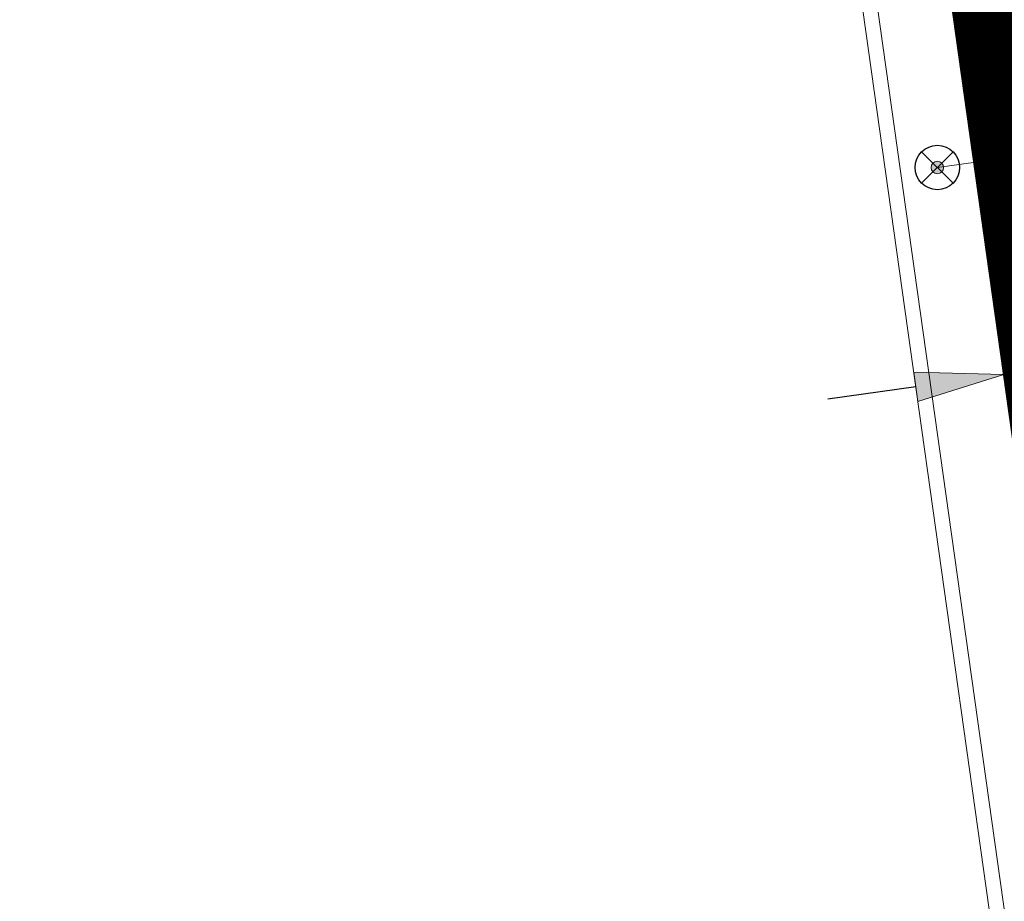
# Model space of a CAD drawing. Extents: x 98477 to 100410, y 398052 to 398969.
# Tile 276 of 374: x 98787.76 to 98794.41, y 398368.83 to 398374.78. Entities that reach past the tile are written whole.
import ezdxf

# ---------------------------------------------------------------- set-up
doc = ezdxf.new("R2010")
doc.units = 0
doc.linetypes.add('AL-NUTSTRACE', pattern=[17, 5, -3.5, 0, -3.5, 5])
doc.linetypes.add('RI-DWA', pattern=[9.75, 4.5, -0.75, 0.75, -0.75, 0.75, -0.75, 0.75, -0.75])
for name, color, linetype, lineweight in [('N-KO-kantbegrenzing grondwerk', 70, 'Continuous', 25), ('N-RI-DWA huisaansluitleiding', 24, 'RI-DWA', 18), ('N-RI-DWA ontstoppingstuk', 24, 'Continuous', 25), ("N-VH-arcering 'MAT' grijs 251", 251, 'Continuous', 18), ('N-VH-arcering printbeton', 8, 'Continuous', 9), ('X-AL-hoogtelijn - Niv 1', 1, 'AL-HOOGTELIJN', 18), ('X-AL-maatvoering VERWERKT', 180, 'Continuous', 18), ('X-AL-nutstrace VERWERKT', 252, 'AL-NUTSTRACE', 18)]:
    doc.layers.add(name, color=color, linetype=linetype, lineweight=lineweight)
doc.layers.add('X-AL-contourlijnen', color=30, linetype='Continuous', plot=False)
doc.styles.add('CS Annotative', font='arial.ttf')
doc.styles.get("Standard").update_dxf_attribs({"font": 'txt.shx'})
doc.linetypes.add('AL-HOOGTELIJN', pattern='A,10,-1.5,["H",Standard,S=0.9,R=0,X=-0.3,Y=-0.45],-1.5,30', length=43)
doc.dimstyles.new('CS Annotative', dxfattribs={"dimtxt": 2.5, "dimasz": 3, "dimexe": 0.18, "dimexo": 0.0625, "dimgap": 1, "dimtad": 1, "dimzin": 3, "dimdsep": 46, "dimtxsty": 'CS Annotative', "dimblk": 'CS Dimensionpijl', "dimcen": 0, "dimse1": 1, "dimse2": 1, "dimclrd": 256, "dimclre": 256, "dimadec": 0, "dimazin": 0, "dimtm": 1e-09, "dimtfac": 1, "dimtdec": 0, "dimtofl": 0, "dimtmove": 1, "dimatfit": 1, "dimfxl": 1, "dimtfillclr": 256, "dimtolj": 1, "dimtzin": 3, "dimarcsym": 0})
pattern_1 = [(45, (0, 0), (-0.3535533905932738, 0.3535533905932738), []), (45, (0.35, 0), (-0.3535533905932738, 0.3535533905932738), [0.5000000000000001, -0.2])]

# ---------------------------------------------------------------- blocks, each defined once
blk = doc.blocks.new('CS Ontstoppingsstuk')
h = blk.add_hatch(color=256)
edge = h.paths.add_edge_path()
edge.add_arc((0, -5.551115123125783e-17), 0.2125000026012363, 358.5516444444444, 718.5516444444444)
at = {"lineweight": 18, "flags": 128}
for points in [[(-0.530330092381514, -0.5303300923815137), (0.5303300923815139, 0.5303300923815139)], [(0.5303300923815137, -0.530330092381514), (-0.5303300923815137, 0.530330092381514)]]:
    blk.add_lwpolyline(points, dxfattribs=at)
blk.add_circle((0, 0), 0.7500000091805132)
at = {"lineweight": 18}
blk.add_circle((0, 0), 0.2125000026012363, dxfattribs=at)
blk = doc.blocks.new('CS Dimensionpijl')
h = blk.add_hatch(color=256)
h.dxf.hatch_style = 1
h.paths.add_polyline_path([(-1, -0.1666666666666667), (0, 0), (-1, 0.1666666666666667)])
at = {"flags": 128}
blk.add_lwpolyline([(0, 0.5), (0, -0.5)], dxfattribs=at)
blk.add_lwpolyline([(-1, -0.1666666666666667), (0, 0), (-1, 0.1666666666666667)], close=True, dxfattribs=at)
blk = doc.blocks.new('*D1049')
at = {"layer": 'X-AL-maatvoering VERWERKT', "linetype": 'Continuous', "lineweight": -2, "transparency": 16777216}
for p, q in [((98796.48516061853, 398372.6754167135), (98797.07932145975, 398372.7589205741)), ((98794.40559767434, 398372.3831532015), (98795.89099977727, 398372.5919128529)), ((98793.81143683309, 398372.299649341), (98793.21727599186, 398372.2161454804))]:
    blk.add_line(p, q, dxfattribs=at)
at = {"layer": 'X-AL-maatvoering VERWERKT', "lineweight": -2, "transparency": 16777216, "xscale": 0.6000000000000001, "yscale": 0.6000000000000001, "zscale": 0.6000000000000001}
for p, rotation in [((98795.89099977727, 398372.5919128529), 187.9999999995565), ((98794.40559767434, 398372.3831532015), 7.999999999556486)]:
    blk.add_blockref('CS Dimensionpijl', p, dxfattribs=dict(at, rotation=rotation))
at = {"layer": 'X-AL-maatvoering VERWERKT', "color": 0, "transparency": 16777216, "insert": (98795.08493509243, 398372.9383887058), "char_height": 0.5, "attachment_point": 5, "rotation": 7.999999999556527, "style": 'CS Annotative'}
blk.add_mtext('\\A1;1.50', dxfattribs=at)

msp = doc.modelspace()

# ---------------------------------------------------------------- hatches: boundary and pattern name
at = {"layer": "N-VH-arcering 'MAT' grijs 251"}
h = msp.add_hatch(color=256, dxfattribs=at)
h.dxf.hatch_style = 1
edge = h.paths.add_edge_path()
edge.add_line((98801.70985258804, 398275.5025756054), (98759.07881222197, 398269.5111736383))
edge.add_arc((98758.55691309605, 398273.2246788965), 3.749999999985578, 188.0000000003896, 277.9999999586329, ccw=False)
edge.add_line((98754.84340783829, 398272.7027797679), (98754.7320693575, 398273.4949942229))
edge.add_arc((98759.43584268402, 398274.1560664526), 4.75000000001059, 98.00000000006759, 188.0000000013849, ccw=False)
edge.add_line((98758.77477045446, 398278.859839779), (98802.64364589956, 398285.0252081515))
edge.add_arc((98800.79960231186, 398298.1462600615), 13.24999999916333, 278.0000000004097, 315.3695932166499)
edge.add_arc((98814.32101528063, 398284.7981743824), 5.750000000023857, 97.99999999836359, 135.3695932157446, ccw=False)
edge.add_line((98813.52076995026, 398290.4922157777), (98817.94515990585, 398291.114023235))
edge.add_arc((98818.74540523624, 398285.4199818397), 5.750000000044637, 8.00000000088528, 97.99999999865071, ccw=False)
edge.add_line((98824.43944663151, 398286.2202271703), (98832.12180180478, 398231.5574297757))
edge.add_arc((98824.4472242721, 398230.4788382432), 7.74999999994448, -36.90337989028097, 8.000000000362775, ccw=False)
edge.add_line((98830.64450586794, 398225.8252159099), (98822.02531955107, 398214.3469478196))
edge.add_arc((98828.62242576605, 398209.3930917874), 8.249999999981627, 143.0966201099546, 188.000000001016)
edge.add_line((98820.45271419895, 398208.2449137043), (98820.95212056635, 398204.6914527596))
edge.add_line((98820.95212056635, 398204.6914527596), (98824.98814049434, 398175.9736787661))
edge.add_line((98824.98814049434, 398175.9736787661), (98826.34507822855, 398166.3185650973))
edge.add_arc((98829.56344945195, 398166.7708776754), 3.249999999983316, 187.9999999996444, 277.9999999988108)
edge.add_line((98830.01576203, 398163.552506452), (98845.49611657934, 398165.7281284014))
edge.add_line((98845.49611657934, 398165.7281284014), (98850.05134969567, 398166.3683246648))
edge.add_line((98850.05134969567, 398166.3683246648), (98871.26042709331, 398169.349066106))
edge.add_line((98871.26042709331, 398169.349066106), (98879.77673248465, 398170.5459547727))
edge.add_line((98879.77673248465, 398170.5459547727), (98895.91810200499, 398172.8144763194))
edge.add_line((98895.91810200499, 398172.8144763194), (98895.01347684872, 398179.2512187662))
edge.add_line((98895.01347684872, 398179.2512187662), (98835.84495974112, 398170.9356259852))
edge.add_arc((98835.18388751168, 398175.6393993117), 4.749999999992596, 188.0000000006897, 277.9999999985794, ccw=False)
edge.add_line((98830.48011418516, 398174.9783270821), (98825.97718274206, 398207.0183491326))
edge.add_arc((98833.65176027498, 398208.096940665), 7.750000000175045, 143.0966201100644, 188.0000000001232, ccw=False)
edge.add_line((98827.4544786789, 398212.7505629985), (98836.07366499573, 398224.2288310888))
edge.add_arc((98829.47655878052, 398229.1826871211), 8.250000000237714, 323.096620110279, 367.9999999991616)
edge.add_line((98837.64627034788, 398230.3308652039), (98837.34238794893, 398232.4931008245))
edge.add_line((98837.34238794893, 398232.4931008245), (98837.34238780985, 398232.493100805))
edge.add_line((98837.34238780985, 398232.493100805), (98829.68786739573, 398286.9578446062))
edge.add_arc((98835.38190879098, 398287.7580899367), 5.749999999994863, 97.99999999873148, 188.0000000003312, ccw=False)
edge.add_line((98834.58166346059, 398293.452131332), (98882.50500414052, 398300.1873176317))
edge.add_arc((98883.61838894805, 398292.2651730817), 8.000000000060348, 11.632034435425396, 97.9999999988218, ccw=False)
edge.add_line((98891.45409032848, 398293.8781776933), (98890.9995, 398296.0865))
edge.add_line((98890.9995, 398296.0865), (98889.023, 398305.688))
edge.add_line((98889.023, 398305.688), (98888.557, 398307.974))
edge.add_line((98888.557, 398307.974), (98887.38477368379, 398314.7597044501))
edge.add_arc((98879.50153614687, 398313.3978799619), 8.00000000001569, -82.00000000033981, 9.801079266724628, ccw=False)
edge.add_line((98880.6149209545, 398305.475735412), (98872.94460748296, 398304.3977431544))
edge.add_arc((98872.42270835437, 398308.1112484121), 3.749999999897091, 189.4265010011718, 278.00000000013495, ccw=False)
edge.add_arc((92946.7354543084, 397324.3039467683), 6003.049999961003, 9.42650100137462, 10.61166010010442)
edge.add_line((98847.1206531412, 398429.7738954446), (98842.31285519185, 398429.0982035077))
edge.add_arc((92946.7354539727, 397324.3039467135), 5998.200000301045, 9.428546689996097, 10.613773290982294, ccw=False)
edge.add_arc((98860.08948650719, 398306.4687901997), 3.840166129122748, -81.43407539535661, 6.657381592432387, ccw=False)
edge.add_line((98860.66146879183, 398302.6714605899), (98847.18483033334, 398300.7774425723))
edge.add_line((98847.18483033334, 398300.7774425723), (98842.62959721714, 398300.1372463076))
edge.add_line((98842.62959721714, 398300.1372463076), (98820.15051205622, 398296.9780169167))
edge.add_arc((98819.35026672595, 398302.672058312), 5.749999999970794, 187.9999999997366, 277.99999999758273, ccw=False)
edge.add_line((98813.65622533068, 398301.8718129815), (98812.30624625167, 398311.4774132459))
edge.add_line((98812.30624625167, 398311.4774132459), (98811.1093575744, 398319.9937186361))
edge.add_line((98811.1093575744, 398319.9937186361), (98809.24443803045, 398333.2633107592))
edge.add_line((98809.24443803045, 398333.2633107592), (98808.67382831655, 398337.3234098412))
edge.add_line((98808.67382831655, 398337.3234098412), (98807.71353391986, 398344.1562595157))
edge.add_line((98807.71353391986, 398344.1562595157), (98807.70657526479, 398344.2057729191))
edge.add_line((98807.70657526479, 398344.2057729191), (98811.66764753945, 398344.7624653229))
edge.add_line((98811.66764753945, 398344.7624653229), (98829.49247277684, 398347.2675811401))
edge.add_line((98829.49247277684, 398347.2675811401), (98831.96814294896, 398347.6155138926))
edge.add_line((98831.96814294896, 398347.6155138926), (98831.06351779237, 398354.0522563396))
edge.add_line((98831.06351779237, 398354.0522563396), (98828.58784762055, 398353.704323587))
edge.add_line((98828.58784762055, 398353.704323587), (98810.76302238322, 398351.1992077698))
edge.add_line((98810.76302238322, 398351.1992077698), (98806.80195010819, 398350.6425153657))
edge.add_line((98806.80195010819, 398350.6425153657), (98806.79499145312, 398350.6920287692))
edge.add_line((98806.79499145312, 398350.6920287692), (98805.14616655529, 398362.4240275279))
edge.add_line((98805.14616655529, 398362.4240275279), (98805.04836903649, 398363.119893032))
edge.add_line((98805.04836903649, 398363.119893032), (98803.99065346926, 398370.6459303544))
edge.add_line((98803.99065346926, 398370.6459303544), (98802.48758397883, 398381.3408254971))
edge.add_line((98802.48758397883, 398381.3408254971), (98801.4298684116, 398388.8668628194))
edge.add_line((98801.4298684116, 398388.8668628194), (98799.92679892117, 398399.561757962))
edge.add_line((98799.92679892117, 398399.561757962), (98798.86908335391, 398407.0877952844))
edge.add_line((98798.86908335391, 398407.0877952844), (98797.36601386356, 398417.7826904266))
edge.add_line((98797.36601386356, 398417.7826904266), (98796.79540414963, 398421.8427895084))
edge.add_line((98796.79540414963, 398421.8427895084), (98795.88382033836, 398428.3290453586))
edge.add_line((98795.88382033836, 398428.3290453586), (98795.87686168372, 398428.3785587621))
edge.add_line((98795.87686168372, 398428.3785587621), (98799.83793395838, 398428.9352511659))
edge.add_line((98799.83793395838, 398428.9352511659), (98817.66275919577, 398431.4403669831))
edge.add_line((98817.66275919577, 398431.4403669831), (98820.13842936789, 398431.7882997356))
edge.add_line((98820.13842936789, 398431.7882997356), (98819.2338042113, 398438.2250421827))
edge.add_line((98819.2338042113, 398438.2250421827), (98816.75813403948, 398437.87710943))
edge.add_line((98816.75813403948, 398437.87710943), (98798.93330880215, 398435.3719936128))
edge.add_line((98798.93330880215, 398435.3719936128), (98794.9722365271, 398434.8153012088))
edge.add_line((98794.9722365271, 398434.8153012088), (98794.96527787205, 398434.8648146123))
edge.add_line((98794.96527787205, 398434.8648146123), (98793.37870452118, 398446.1538705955))
edge.add_line((98793.37870452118, 398446.1538705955), (98792.73850825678, 398450.7091037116))
edge.add_line((98792.73850825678, 398450.7091037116), (98789.33816684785, 398474.9037900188))
edge.add_line((98789.33816684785, 398474.9037900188), (98783.89169246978, 398474.1383379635))
edge.add_line((98783.89169246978, 398474.1383379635), (98786.76317609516, 398453.7066703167))
edge.add_arc((98782.05940276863, 398453.0455980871), 4.750000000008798, -82.0000000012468, 7.999999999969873, ccw=False)
edge.add_line((98782.72047499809, 398448.3418247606), (98773.11487473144, 398446.9918456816))
edge.add_line((98773.11487473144, 398446.9918456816), (98764.5985693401, 398445.7949570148))
edge.add_line((98764.5985693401, 398445.7949570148), (98743.40683266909, 398442.8166526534))
edge.add_line((98743.40683266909, 398442.8166526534), (98734.89052727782, 398441.6197639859))
edge.add_line((98734.89052727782, 398441.6197639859), (98611.80020633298, 398424.3205475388))
edge.add_line((98611.80020633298, 398424.3205475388), (98607.65702311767, 398453.8008279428))
edge.add_arc((98611.6373665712, 398454.1216500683), 3.993251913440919, 101.39182936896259, 184.6081706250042, ccw=False)
edge.add_line((98610.84862924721, 398458.0362323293), (98611.83889731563, 398458.1754054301))
edge.add_line((98611.83889731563, 398458.1754054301), (98639.5664032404, 398462.0722522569))
edge.add_line((98639.5664032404, 398462.0722522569), (98641.54693937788, 398462.3505984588))
edge.add_line((98641.54693937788, 398462.3505984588), (98659.37176461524, 398464.8557142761))
edge.add_line((98659.37176461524, 398464.8557142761), (98661.84743478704, 398465.2036470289))
edge.add_line((98661.84743478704, 398465.2036470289), (98660.94280963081, 398471.6403894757))
edge.add_line((98660.94280963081, 398471.6403894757), (98649.90132066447, 398470.0886093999))
edge.add_line((98649.90132066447, 398470.0886093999), (98624.64948491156, 398466.5396953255))
edge.add_line((98624.64948491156, 398466.5396953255), (98622.66894877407, 398466.2613491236))
edge.add_line((98622.66894877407, 398466.2613491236), (98604.84412353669, 398463.7562333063))
edge.add_line((98604.84412353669, 398463.7562333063), (98602.86358739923, 398463.4778871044))
edge.add_line((98602.86358739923, 398463.4778871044), (98594.9414428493, 398462.3645022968))
edge.add_line((98594.9414428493, 398462.3645022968), (98576.27488975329, 398459.7410893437))
edge.add_line((98576.27488975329, 398459.7410893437), (98577.17951490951, 398453.3043468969))
edge.add_line((98577.17951490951, 398453.3043468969), (98578.1697829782, 398453.4435199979))
edge.add_line((98578.1697829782, 398453.4435199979), (98598.47059208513, 398456.2943364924))
edge.add_arc((98598.79151287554, 398452.3139562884), 3.993296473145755, 11.424909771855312, 94.60953932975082, ccw=False)
edge.add_line((98602.70568277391, 398453.1049624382), (98606.84886598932, 398423.6246820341))
edge.add_line((98606.84886598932, 398423.6246820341), (98548.81915716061, 398415.4691383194))
edge.add_arc((98548.15808493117, 398420.172911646), 4.750000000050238, 188.0000000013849, 277.99999999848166, ccw=False)
edge.add_line((98543.45431160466, 398419.5118394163), (98539.76818545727, 398445.7399897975))
edge.add_line((98539.76818545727, 398445.7399897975), (98538.97597100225, 398445.6286513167))
edge.add_line((98538.97597100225, 398445.6286513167), (98538.73241807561, 398447.361620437))
edge.add_line((98538.73241807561, 398447.361620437), (98534.77134580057, 398446.8049280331))
edge.add_line((98534.77134580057, 398446.8049280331), (98536.52992450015, 398434.2919904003))
edge.add_line((98536.52992450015, 398434.2919904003), (98537.17012076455, 398429.7367572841))
edge.add_line((98537.17012076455, 398429.7367572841), (98538.39484405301, 398421.0223982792))
edge.add_line((98538.39484405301, 398421.0223982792), (98539.03504031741, 398416.467165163))
edge.add_line((98539.03504031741, 398416.467165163), (98541.02521566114, 398402.30633178))
edge.add_line((98541.02521566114, 398402.30633178), (98541.66541192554, 398397.7510986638))
edge.add_line((98541.66541192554, 398397.7510986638), (98543.65558726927, 398383.5902652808))
edge.add_line((98543.65558726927, 398383.5902652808), (98544.29578353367, 398379.0350321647))
edge.add_line((98544.29578353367, 398379.0350321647), (98545.60401068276, 398369.7265123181))
edge.add_arc((98543.87104156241, 398369.4829593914), 1.750000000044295, -82.00000000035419, 7.99999999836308, ccw=False)
edge.add_line((98544.11459448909, 398367.7499902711), (98522.47723718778, 398364.7090580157))
edge.add_line((98522.47723718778, 398364.7090580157), (98523.21485462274, 398359.4606372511))
edge.add_line((98523.21485462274, 398359.4606372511), (98545.05026553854, 398362.5294041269))
edge.add_line((98545.05026553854, 398362.5294041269), (98549.60549865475, 398363.1696003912))
edge.add_line((98549.60549865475, 398363.1696003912), (98564.16243926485, 398365.2154449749))
edge.add_arc((98564.82351149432, 398360.5116716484), 4.749999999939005, 8.000000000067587, 97.99999999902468, ccw=False)
edge.add_line((98569.5272848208, 398361.172743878), (98576.49985717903, 398311.5603136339))
edge.add_arc((98571.7960838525, 398310.8992414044), 4.749999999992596, -82.0000000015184, 7.999999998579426, ccw=False)
edge.add_line((98572.45715608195, 398306.1954680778), (98563.84182388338, 398304.9846620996))
edge.add_line((98563.84182388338, 398304.9846620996), (98559.28659076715, 398304.3444658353))
edge.add_line((98559.28659076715, 398304.3444658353), (98541.0161448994, 398301.7767221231))
edge.add_line((98541.0161448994, 398301.7767221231), (98541.7537623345, 398296.5283013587))
edge.add_line((98541.7537623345, 398296.5283013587), (98553.88454617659, 398298.2331718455))
edge.add_arc((98554.12809910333, 398296.5002027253), 1.749999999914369, 7.999999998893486, 98.0000000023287, ccw=False)
edge.add_line((98555.86106822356, 398296.7437556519), (98557.35022040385, 398286.1478873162))
edge.add_line((98557.35022040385, 398286.1478873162), (98557.99041666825, 398281.5926542))
edge.add_line((98557.99041666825, 398281.5926542), (98560.13368242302, 398266.3425259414))
edge.add_line((98560.13368242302, 398266.3425259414), (98560.77387868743, 398261.7872928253))
edge.add_line((98560.77387868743, 398261.7872928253), (98562.9171444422, 398246.5371645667))
edge.add_line((98562.9171444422, 398246.5371645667), (98563.5573407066, 398241.9819314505))
edge.add_line((98563.5573407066, 398241.9819314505), (98565.70060646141, 398226.7318031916))
edge.add_line((98565.70060646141, 398226.7318031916), (98566.34080272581, 398222.1765700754))
edge.add_line((98566.34080272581, 398222.1765700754), (98567.56552601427, 398213.4622110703))
edge.add_line((98567.56552601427, 398213.4622110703), (98568.20572227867, 398208.9069779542))
edge.add_line((98568.20572227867, 398208.9069779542), (98576.53105717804, 398149.6691420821))
edge.add_line((98576.53105717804, 398149.6691420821), (98576.55610833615, 398149.4908938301))
edge.add_line((98576.55610833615, 398149.4908938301), (98535.4599834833, 398143.7152101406))
edge.add_line((98535.4599834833, 398143.7152101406), (98536.3465161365, 398137.4072025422))
edge.add_line((98536.3465161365, 398137.4072025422), (98537.33678420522, 398137.5463756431))
edge.add_line((98537.33678420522, 398137.5463756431), (98577.44264098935, 398143.1828862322))
edge.add_line((98577.44264098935, 398143.1828862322), (98578.76478544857, 398133.7753395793))
edge.add_line((98578.76478544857, 398133.7753395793), (98538.65892866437, 398128.1388289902))
edge.add_line((98538.65892866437, 398128.1388289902), (98537.66866059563, 398127.9996558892))
edge.add_line((98537.66866059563, 398127.9996558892), (98538.57328575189, 398121.5629134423))
edge.add_line((98538.57328575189, 398121.5629134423), (98579.66941060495, 398127.3385971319))
edge.add_line((98579.66941060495, 398127.3385971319), (98579.67636925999, 398127.2890837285))
edge.add_line((98579.67636925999, 398127.2890837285), (98580.7660946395, 398119.5352847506))
edge.add_line((98580.7660946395, 398119.5352847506), (98582.57534495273, 398106.6617998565))
edge.add_line((98582.57534495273, 398106.6617998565), (98583.06245080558, 398103.1958616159))
edge.add_line((98583.06245080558, 398103.1958616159), (98584.87170111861, 398090.3223767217))
edge.add_line((98584.87170111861, 398090.3223767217), (98585.35880697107, 398086.8564384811))
edge.add_line((98585.35880697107, 398086.8564384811), (98587.16805728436, 398073.9829535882))
edge.add_line((98587.16805728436, 398073.9829535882), (98588.14928671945, 398067.0011433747))
edge.add_arc((98585.92118356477, 398066.6880038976), 2.249999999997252, -71.05267843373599, 7.999999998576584, ccw=False)
edge.add_line((98586.6517556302, 398064.5599145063), (98587.08769329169, 398064.7095716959))
edge.add_line((98587.08769329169, 398064.7095716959), (98595.76511800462, 398067.6885274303))
edge.add_line((98595.76511800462, 398067.6885274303), (98596.09256923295, 398067.8009412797))
edge.add_arc((98595.36199716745, 398069.9290306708), 2.249999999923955, 187.9999999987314, 288.947321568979, ccw=False)
edge.add_line((98593.13389401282, 398069.6158911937), (98582.46560133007, 398145.5247379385))
edge.add_arc((98587.16937465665, 398146.1858101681), 4.750000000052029, 98.00000000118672, 187.9999999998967, ccw=False)
edge.add_line((98586.50830242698, 398150.8895834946), (98609.06670264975, 398154.0599598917))
edge.add_line((98609.06670264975, 398154.0599598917), (98621.30783352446, 398156.2004915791))
edge.add_line((98621.30783352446, 398156.2004915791), (98618.71337939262, 398174.6609919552))
edge.add_line((98618.71337939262, 398174.6609919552), (98600.88855415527, 398172.155876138))
edge.add_line((98600.88855415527, 398172.155876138), (98602.70587460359, 398159.2249692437))
edge.add_line((98602.70587460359, 398159.2249692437), (98585.67326382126, 398156.8311919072))
edge.add_arc((98585.08617653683, 398161.633146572), 4.837710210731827, 189.0296070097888, 276.97039299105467, ccw=False)
edge.add_line((98580.30841826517, 398160.8738930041), (98573.6350680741, 398208.3572469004))
edge.add_line((98573.6350680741, 398208.3572469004), (98572.71652560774, 398214.8930161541))
edge.add_line((98572.71652560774, 398214.8930161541), (98570.01656744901, 398234.1042166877))
edge.add_line((98570.01656744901, 398234.1042166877), (98569.09802498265, 398240.6399859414))
edge.add_line((98569.09802498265, 398240.6399859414), (98568.63179509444, 398243.9573839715))
edge.add_line((98568.63179509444, 398243.9573839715), (98568.16556520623, 398247.2747820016))
edge.add_arc((98572.86933853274, 398247.9358542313), 4.74999999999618, 98.00000000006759, 188.0000000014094, ccw=False)
edge.add_line((98572.20826630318, 398252.6396275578), (98597.85620928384, 398256.2442108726))
edge.add_line((98597.85620928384, 398256.2442108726), (98604.39197853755, 398257.1627533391))
edge.add_line((98604.39197853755, 398257.1627533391), (98619.64210679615, 398259.3060190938))
edge.add_line((98619.64210679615, 398259.3060190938), (98626.17787604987, 398260.2245615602))
edge.add_line((98626.17787604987, 398260.2245615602), (98639.44746817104, 398262.089481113))
edge.add_line((98639.44746817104, 398262.089481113), (98639.4969815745, 398262.096439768))
edge.add_line((98639.4969815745, 398262.096439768), (98640.05367397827, 398258.1353674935))
edge.add_line((98640.05367397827, 398258.1353674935), (98641.8629242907, 398245.2618825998))
edge.add_line((98641.8629242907, 398245.2618825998), (98642.14127049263, 398243.2813464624))
edge.add_line((98642.14127049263, 398243.2813464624), (98643.25465530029, 398235.3592019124))
edge.add_line((98643.25465530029, 398235.3592019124), (98644.5767997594, 398225.9516552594))
edge.add_line((98644.5767997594, 398225.9516552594), (98646.03811731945, 398215.5538405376))
edge.add_line((98646.03811731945, 398215.5538405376), (98646.38605007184, 398213.0781703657))
edge.add_line((98646.38605007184, 398213.0781703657), (98652.82279251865, 398213.9827955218))
edge.add_line((98652.82279251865, 398213.9827955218), (98652.47485976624, 398216.4584656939))
edge.add_line((98652.47485976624, 398216.4584656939), (98651.70940771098, 398221.904940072))
edge.add_line((98651.70940771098, 398221.904940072), (98651.43106150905, 398223.8854762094))
edge.add_line((98651.43106150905, 398223.8854762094), (98649.62181119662, 398236.758961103))
edge.add_line((98649.62181119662, 398236.758961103), (98649.34346499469, 398238.7394972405))
edge.add_line((98649.34346499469, 398238.7394972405), (98646.49041642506, 398259.0399926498))
edge.add_line((98646.49041642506, 398259.0399926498), (98645.93372402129, 398263.0010649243))
edge.add_line((98645.93372402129, 398263.0010649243), (98645.98323742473, 398263.0080235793))
edge.add_line((98645.98323742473, 398263.0080235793), (98654.39783815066, 398264.1906185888))
edge.add_line((98654.39783815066, 398264.1906185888), (98722.62535253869, 398273.7793704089))
edge.add_line((98722.62535253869, 398273.7793704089), (98731.14165792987, 398274.9762590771))
edge.add_line((98731.14165792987, 398274.9762590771), (98743.97026282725, 398276.7792019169))
edge.add_arc((98744.55735011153, 398271.9772472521), 4.837710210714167, 9.02960700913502, 96.9703929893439, ccw=False)
edge.add_line((98749.33510838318, 398272.73650082), (98750.7268393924, 398262.8338201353))
edge.add_line((98750.7268393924, 398262.8338201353), (98752.41029510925, 398263.0704144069))
edge.add_line((98752.41029510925, 398263.0704144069), (98756.96552822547, 398263.7106106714))
edge.add_line((98756.96552822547, 398263.7106106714), (98772.21565648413, 398265.8538764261))
edge.add_line((98772.21565648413, 398265.8538764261), (98776.77088960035, 398266.4940726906))
edge.add_line((98776.77088960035, 398266.4940726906), (98795.98209013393, 398269.1940308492))
edge.add_line((98795.98209013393, 398269.1940308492), (98800.53732325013, 398269.8342271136))
edge.add_line((98800.53732325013, 398269.8342271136), (98802.46834598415, 398270.1056146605))
edge.add_line((98802.46834598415, 398270.1056146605), (98801.70985258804, 398275.5025756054))
edge = h.paths.add_edge_path(flags=16)
edge.add_line((98744.0622075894, 398333.4636472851), (98751.98435213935, 398334.5770320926))
edge.add_line((98751.98435213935, 398334.5770320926), (98753.96600319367, 398334.8555349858))
edge.add_line((98753.96600319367, 398334.8555349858), (98764.36270300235, 398336.316695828))
edge.add_line((98764.36270300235, 398336.316695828), (98764.36270299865, 398336.3166958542))
edge.add_line((98764.36270299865, 398336.3166958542), (98766.34323913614, 398336.5950420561))
edge.add_line((98766.34323913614, 398336.5950420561), (98774.26538368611, 398337.7084268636))
edge.add_line((98774.26538368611, 398337.7084268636), (98774.24729118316, 398337.8371617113))
edge.add_line((98774.24729118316, 398337.8371617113), (98802.48973650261, 398341.8063785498))
edge.add_line((98802.48973650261, 398341.8063785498), (98803.0185942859, 398338.0433598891))
edge.add_line((98803.0185942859, 398338.0433598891), (98808.47417984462, 398299.2248515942))
edge.add_arc((98800.79960231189, 398298.1462600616), 7.750000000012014, -82.00000000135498, 8.000000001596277, ccw=False)
edge.add_line((98801.87819384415, 398290.4716825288), (98771.96746476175, 398286.2680036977))
edge.add_line((98771.96746476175, 398286.2680036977), (98767.41223164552, 398285.6278074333))
edge.add_line((98767.41223164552, 398285.6278074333), (98755.13290759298, 398283.9020609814))
edge.add_line((98755.13290759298, 398283.9020609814), (98746.61660220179, 398282.7051723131))
edge.add_line((98746.61660220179, 398282.7051723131), (98730.37620587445, 398280.4227334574))
edge.add_line((98730.37620587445, 398280.4227334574), (98721.85990048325, 398279.2258447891))
edge.add_line((98721.85990048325, 398279.2258447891), (98654.3282516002, 398269.7348904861))
edge.add_arc((98653.66717937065, 398274.4386638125), 4.749999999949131, 187.9999999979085, 277.9999999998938, ccw=False)
edge.add_line((98648.96340604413, 398273.7775915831), (98644.1340994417, 398308.1398935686))
edge.add_line((98644.1340994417, 398308.1398935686), (98642.93721077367, 398316.6561989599))
edge.add_line((98642.93721077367, 398316.6561989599), (98640.29988051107, 398335.4217788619))
edge.add_line((98640.29988051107, 398335.4217788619), (98638.12129075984, 398335.1155980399))
edge.add_line((98638.12129075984, 398335.1155980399), (98637.23004949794, 398334.990342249))
edge.add_line((98637.23004949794, 398334.990342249), (98635.05145974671, 398334.6841614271))
edge.add_line((98635.05145974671, 398334.6841614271), (98635.74036659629, 398329.7823344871))
edge.add_line((98635.74036659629, 398329.7823344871), (98636.93725526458, 398321.266029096))
edge.add_line((98636.93725526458, 398321.266029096), (98638.384655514, 398310.967241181))
edge.add_line((98638.384655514, 398310.967241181), (98639.02485177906, 398306.4120080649))
edge.add_line((98639.02485177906, 398306.4120080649), (98641.16811753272, 398291.1618798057))
edge.add_line((98641.16811753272, 398291.1618798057), (98642.36500620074, 398282.6455744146))
edge.add_line((98642.36500620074, 398282.6455744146), (98643.71498527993, 398273.0399741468))
edge.add_arc((98639.01121195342, 398272.3789019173), 4.749999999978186, -82.00000000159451, 7.999999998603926, ccw=False)
edge.add_line((98639.67228418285, 398267.6751285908), (98619.32227537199, 398264.8151213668))
edge.add_line((98619.32227537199, 398264.8151213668), (98614.27190822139, 398264.1053385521))
edge.add_line((98614.27190822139, 398264.1053385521), (98593.92189940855, 398261.2453313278))
edge.add_arc((98593.26082717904, 398265.9491046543), 4.750000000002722, 188.0000000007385, 277.9999999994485, ccw=False)
edge.add_line((98588.55705385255, 398265.2880324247), (98581.77932383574, 398313.5140873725))
edge.add_line((98581.77932383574, 398313.5140873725), (98580.58243516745, 398322.0303927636))
edge.add_line((98580.58243516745, 398322.0303927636), (98575.23122943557, 398360.1062000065))
edge.add_line((98575.23122943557, 398360.1062000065), (98574.59103317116, 398364.6614331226))
edge.add_line((98574.59103317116, 398364.6614331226), (98572.66348572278, 398378.3766458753))
edge.add_line((98572.66348572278, 398378.3766458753), (98571.18825085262, 398388.8734874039))
edge.add_line((98571.18825085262, 398388.8734874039), (98568.51612731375, 398407.8866343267))
edge.add_arc((98573.21990064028, 398408.5477065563), 4.750000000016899, 97.9999999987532, 188.0000000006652, ccw=False)
edge.add_line((98572.55882841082, 398413.2514798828), (98607.11918401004, 398418.1086211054))
edge.add_line((98607.11918401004, 398418.1086211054), (98607.61431804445, 398418.1782076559))
edge.add_line((98607.61431804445, 398418.1782076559), (98611.58353488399, 398389.9357623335))
edge.add_line((98611.58353488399, 398389.9357623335), (98611.454800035, 398389.9176698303))
edge.add_line((98611.454800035, 398389.9176698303), (98613.2640503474, 398377.0441849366))
edge.add_line((98613.2640503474, 398377.0441849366), (98613.33363689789, 398376.5490509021))
edge.add_line((98613.33363689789, 398376.5490509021), (98626.20712179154, 398378.3583012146))
edge.add_line((98626.20712179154, 398378.3583012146), (98628.18765792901, 398378.6366474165))
edge.add_line((98628.18765792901, 398378.6366474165), (98636.10980247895, 398379.7500322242))
edge.add_line((98636.10980247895, 398379.7500322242), (98648.36932117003, 398381.4729952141))
edge.add_line((98648.36932117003, 398381.4729952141), (98647.4646960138, 398387.9097376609))
edge.add_line((98647.4646960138, 398387.9097376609), (98634.59121112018, 398386.1004873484))
edge.add_line((98634.59121112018, 398386.1004873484), (98632.49184281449, 398385.8054403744))
edge.add_line((98632.49184281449, 398385.8054403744), (98619.73719008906, 398384.0128908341))
edge.add_line((98619.73719008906, 398384.0128908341), (98617.50908693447, 398383.6997513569))
edge.add_line((98617.50908693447, 398383.6997513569), (98612.56565838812, 398418.8740731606))
edge.add_line((98612.56565838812, 398418.8740731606), (98613.06079242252, 398418.943659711))
edge.add_line((98613.06079242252, 398418.943659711), (98667.57504960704, 398426.6051389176))
edge.add_line((98667.57504960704, 398426.6051389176), (98722.08930679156, 398434.2666181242))
edge.add_line((98722.08930679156, 398434.2666181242), (98726.14940587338, 398434.8372278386))
edge.add_line((98726.14940587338, 398434.8372278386), (98759.42241298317, 398439.51344403))
edge.add_line((98759.42241298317, 398439.51344403), (98763.48251206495, 398440.084053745))
edge.add_line((98763.48251206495, 398440.084053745), (98783.48592705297, 398442.8953503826))
edge.add_arc((98784.14699928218, 398438.191577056), 4.750000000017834, 8.000000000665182, 97.99999999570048, ccw=False)
edge.add_line((98788.85077260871, 398438.8526492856), (98795.6145853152, 398390.7256211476))
edge.add_arc((98790.91081198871, 398390.064548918), 4.749999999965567, -82.00000000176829, 8.000000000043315, ccw=False)
edge.add_line((98791.57188421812, 398385.3607755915), (98787.36324492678, 398384.7692899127))
edge.add_line((98787.36324492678, 398384.7692899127), (98774.48976003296, 398382.9600396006))
edge.add_line((98774.48976003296, 398382.9600396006), (98766.12199485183, 398381.7840268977))
edge.add_line((98766.12199485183, 398381.7840268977), (98766.07248144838, 398381.7770682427))
edge.add_line((98766.07248144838, 398381.7770682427), (98764.94517930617, 398389.7982395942))
edge.add_line((98764.94517930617, 398389.7982395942), (98762.09213076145, 398410.0987350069))
edge.add_line((98762.09213076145, 398410.0987350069), (98761.95295766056, 398411.0890030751))
edge.add_line((98761.95295766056, 398411.0890030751), (98755.5162152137, 398410.1843779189))
edge.add_line((98755.5162152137, 398410.1843779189), (98755.65538831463, 398409.1941098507))
edge.add_line((98755.65538831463, 398409.1941098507), (98758.50843688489, 398388.893614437))
edge.add_line((98758.50843688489, 398388.893614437), (98759.63573900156, 398380.8724430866))
edge.add_line((98759.63573900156, 398380.8724430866), (98759.5862255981, 398380.8654844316))
edge.add_line((98759.5862255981, 398380.8654844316), (98748.79230364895, 398379.3484976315))
edge.add_line((98748.79230364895, 398379.3484976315), (98744.23707053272, 398378.7083013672))
edge.add_line((98744.23707053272, 398378.7083013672), (98741.31577972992, 398378.2977407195))
edge.add_line((98741.31577972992, 398378.2977407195), (98735.86930535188, 398377.532288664))
edge.add_line((98735.86930535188, 398377.532288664), (98732.94801454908, 398377.1217280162))
edge.add_line((98732.94801454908, 398377.1217280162), (98728.39278143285, 398376.4815317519))
edge.add_line((98728.39278143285, 398376.4815317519), (98718.31915239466, 398375.0657755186))
edge.add_arc((98720.44154218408, 398359.9641874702), 15.25000000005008, 97.9999999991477, 128.0000000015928)
edge.add_line((98711.052704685, 398371.9813514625), (98707.24934533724, 398369.0098414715))
edge.add_line((98707.24934533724, 398369.0098414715), (98710.51235115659, 398364.8333844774))
edge.add_line((98710.51235115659, 398364.8333844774), (98713.62044188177, 398367.261691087))
edge.add_arc((98721.25410813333, 398357.3241039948), 12.53110121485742, 99.37790491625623, 127.53006232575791, ccw=False)
edge.add_line((98719.21222162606, 398369.6877279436), (98728.55711414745, 398371.001066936))
edge.add_line((98728.55711414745, 398371.001066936), (98733.11234726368, 398371.6412632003))
edge.add_line((98733.11234726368, 398371.6412632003), (98743.90626921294, 398373.1582500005))
edge.add_line((98743.90626921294, 398373.1582500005), (98752.42257460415, 398374.3551386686))
edge.add_line((98752.42257460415, 398374.3551386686), (98763.21649655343, 398375.8721254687))
edge.add_line((98763.21649655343, 398375.8721254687), (98767.77172966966, 398376.512321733))
edge.add_line((98767.77172966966, 398376.512321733), (98793.32064568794, 398380.102987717))
edge.add_arc((98793.7681908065, 398376.2908113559), 3.838357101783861, 9.304190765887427, 96.69580920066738, ccw=False)
edge.add_line((98797.55605007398, 398376.9113815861), (98799.60189465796, 398362.3544409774))
edge.add_line((98799.60189465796, 398362.3544409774), (98801.64078058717, 398347.8470137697))
edge.add_line((98801.64078058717, 398347.8470137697), (98801.71036713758, 398347.3518797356))
edge.add_line((98801.71036713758, 398347.3518797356), (98773.46792181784, 398343.3826628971))
edge.add_line((98773.46792181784, 398343.3826628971), (98773.36075853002, 398344.1451693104))
edge.add_line((98773.36075853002, 398344.1451693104), (98770.8850883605, 398343.7972365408))
edge.add_line((98770.8850883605, 398343.7972365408), (98758.01160346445, 398341.9879862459))
edge.add_line((98758.01160346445, 398341.9879862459), (98756.03106732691, 398341.7096400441))
edge.add_line((98756.03106732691, 398341.7096400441), (98743.15758242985, 398339.900389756))
edge.add_line((98743.15758242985, 398339.900389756), (98743.15758243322, 398339.9003897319))
edge.add_line((98743.15758243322, 398339.9003897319), (98742.16731436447, 398339.761216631))
edge.add_line((98742.16731436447, 398339.761216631), (98743.07193952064, 398333.3244741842))
edge.add_line((98743.07193952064, 398333.3244741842), (98744.0622075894, 398333.4636472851))
edge = h.paths.add_edge_path(flags=16)
edge.add_line((98545.99047331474, 398402.9031704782), (98545.73996173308, 398404.6856530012))
edge.add_arc((98550.44373505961, 398405.3467252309), 4.750000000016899, 98.00000000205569, 188.0000000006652, ccw=False)
edge.add_line((98549.78266282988, 398410.0504985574), (98557.70480737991, 398411.1638833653))
edge.add_arc((98558.36587960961, 398406.4601100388), 4.750000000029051, 8.000000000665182, 98.00000000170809, ccw=False)
edge.add_line((98563.06965293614, 398407.1211822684), (98563.35495779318, 398405.0911327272))
edge.add_line((98563.35495779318, 398405.0911327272), (98565.09462155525, 398392.7127818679))
edge.add_line((98565.09462155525, 398392.7127818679), (98565.44255430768, 398390.237111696))
edge.add_line((98565.44255430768, 398390.237111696), (98567.18221806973, 398377.8587608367))
edge.add_line((98567.18221806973, 398377.8587608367), (98567.46752292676, 398375.8287112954))
edge.add_arc((98562.76374960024, 398375.1676390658), 4.749999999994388, -82.00000000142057, 7.9999999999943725, ccw=False)
edge.add_line((98563.42482182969, 398370.4638657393), (98555.50267727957, 398369.3504809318))
edge.add_arc((98554.84160505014, 398374.0542542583), 4.749999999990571, 187.9999999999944, 277.99999999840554, ccw=False)
edge.add_line((98550.13783172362, 398373.3931820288), (98549.88732014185, 398375.1756645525))
edge.add_line((98549.88732014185, 398375.1756645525), (98548.07806982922, 398388.0491494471))
edge.add_line((98548.07806982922, 398388.0491494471), (98547.79972362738, 398390.0296855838))
edge.add_line((98547.79972362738, 398390.0296855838), (98545.99047331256, 398402.9031704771))
edge = h.paths.add_edge_path(flags=16)
edge.add_line((98580.97427237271, 398279.7231952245), (98580.69592617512, 398281.7037313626))
edge.add_line((98580.69592617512, 398281.7037313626), (98579.23460861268, 398292.1015460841))
edge.add_line((98579.23460861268, 398292.1015460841), (98578.55961907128, 398296.9043462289))
edge.add_arc((98573.85584574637, 398296.2432739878), 4.750000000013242, 8.000000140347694, 98.00000000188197)
edge.add_line((98573.19477351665, 398300.9470473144), (98565.5697093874, 398299.8754144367))
edge.add_arc((98566.23078161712, 398295.1716411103), 4.749999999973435, 98.00000000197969, 186.1903587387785)
edge.add_line((98561.5084782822, 398294.6594387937), (98561.50613232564, 398294.659109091))
edge.add_line((98561.50613232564, 398294.659109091), (98563.66331539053, 398279.3099540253))
edge.add_line((98563.66331539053, 398279.3099540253), (98563.94166159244, 398277.329417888))
edge.add_line((98563.94166159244, 398277.329417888), (98566.09884465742, 398261.9802628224))
edge.add_line((98566.09884465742, 398261.9802628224), (98566.10119061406, 398261.980592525))
edge.add_arc((98570.78174201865, 398262.7898752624), 4.749999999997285, 189.8096412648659, 277.9999999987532)
edge.add_line((98571.4428142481, 398258.0861019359), (98579.06787837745, 398259.1577348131))
edge.add_arc((98578.406806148, 398263.8615081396), 4.749999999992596, 277.9999999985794, 367.9999999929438)
edge.add_line((98583.11057947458, 398264.5225803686), (98582.43558993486, 398269.325380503))
edge.add_line((98582.43558993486, 398269.325380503), (98580.97427237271, 398279.7231952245))
edge = h.paths.add_edge_path(flags=16)
edge.add_line((98615.08128089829, 398162.7819088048), (98614.48868373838, 398166.998456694))
edge.add_arc((98612.75571461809, 398166.7549037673), 1.749999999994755, 8.000000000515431, 98.00000000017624)
edge.add_line((98612.51216169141, 398168.4878728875), (98608.55108941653, 398167.9311804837))
edge.add_arc((98608.79464234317, 398166.1982113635), 1.749999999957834, 97.99999999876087, 188.000000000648)
edge.add_line((98607.06167322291, 398165.9546584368), (98607.65427038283, 398161.7381105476))
edge.add_arc((98609.38723950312, 398161.9816634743), 1.749999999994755, 188.0000000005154, 277.999999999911)
edge.add_line((98609.6307924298, 398160.248694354), (98613.59186470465, 398160.8053867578))
edge.add_arc((98613.348311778, 398162.5383558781), 1.749999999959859, 277.9999999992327, 368.0000000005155)
at = {"layer": 'N-VH-arcering printbeton'}
h = msp.add_hatch(dxfattribs=at)
h.set_pattern_fill('CS-PRINTBETON', color=256)
h.set_pattern_definition(pattern_1)
edge = h.paths.add_edge_path()
edge.add_line((98810.2397897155, 398338.7552844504), (98834.00622336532, 398342.0954388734))
edge.add_line((98834.00622336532, 398342.0954388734), (98831.50110754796, 398359.9202641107))
edge.add_line((98831.50110754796, 398359.9202641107), (98807.73467389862, 398356.5801096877))
edge.add_line((98807.73467389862, 398356.5801096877), (98798.4100761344, 398422.9280702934))
edge.add_line((98798.4100761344, 398422.9280702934), (98822.1765097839, 398426.2682247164))
edge.add_line((98822.1765097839, 398426.2682247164), (98819.67139396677, 398444.0930499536))
edge.add_line((98819.67139396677, 398444.0930499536), (98795.90496031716, 398440.7528955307))
edge.add_line((98795.90496031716, 398440.7528955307), (98791.07113596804, 398475.1473429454))
edge.add_line((98791.07113596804, 398475.1473429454), (98789.33816684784, 398474.9037900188))
edge.add_line((98789.33816684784, 398474.9037900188), (98792.73850825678, 398450.7091037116))
edge.add_line((98792.73850825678, 398450.7091037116), (98793.37870452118, 398446.1538705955))
edge.add_line((98793.37870452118, 398446.1538705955), (98794.9722365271, 398434.8153012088))
edge.add_line((98794.9722365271, 398434.8153012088), (98796.72501100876, 398435.0616375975))
edge.add_line((98796.72501100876, 398435.0616375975), (98796.08063955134, 398439.6465787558))
edge.add_line((98796.08063955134, 398439.6465787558), (98798.28893734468, 398439.956934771))
edge.add_line((98798.28893734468, 398439.956934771), (98798.23744329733, 398440.3233339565))
edge.add_line((98798.23744329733, 398440.3233339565), (98816.06226853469, 398442.8284497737))
edge.add_line((98816.06226853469, 398442.8284497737), (98816.11376258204, 398442.4620505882))
edge.add_line((98816.11376258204, 398442.4620505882), (98818.22303356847, 398442.7584892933))
edge.add_line((98818.22303356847, 398442.7584892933), (98818.86740502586, 398438.1735481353))
edge.add_line((98818.86740502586, 398438.1735481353), (98819.2338042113, 398438.2250421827))
edge.add_line((98819.2338042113, 398438.2250421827), (98820.13842936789, 398431.7882997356))
edge.add_line((98820.13842936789, 398431.7882997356), (98819.77203018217, 398431.7368056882))
edge.add_line((98819.77203018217, 398431.7368056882), (98820.41640163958, 398427.15186453))
edge.add_line((98820.41640163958, 398427.15186453), (98818.30713065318, 398426.8554258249))
edge.add_line((98818.30713065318, 398426.8554258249), (98818.35862470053, 398426.4890266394))
edge.add_line((98818.35862470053, 398426.4890266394), (98800.53379946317, 398423.9839108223))
edge.add_line((98800.53379946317, 398423.9839108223), (98800.48230541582, 398424.3503100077))
edge.add_line((98800.48230541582, 398424.3503100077), (98798.27400762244, 398424.0399539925))
edge.add_line((98798.27400762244, 398424.0399539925), (98797.629636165, 398428.6248951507))
edge.add_line((98797.629636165, 398428.6248951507), (98795.87686168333, 398428.378558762))
edge.add_line((98795.87686168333, 398428.378558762), (98796.79540414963, 398421.8427895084))
edge.add_line((98796.79540414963, 398421.8427895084), (98797.36601386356, 398417.7826904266))
edge.add_line((98797.36601386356, 398417.7826904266), (98798.86908335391, 398407.0877952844))
edge.add_line((98798.86908335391, 398407.0877952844), (98799.92679892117, 398399.561757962))
edge.add_line((98799.92679892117, 398399.561757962), (98801.4298684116, 398388.8668628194))
edge.add_line((98801.4298684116, 398388.8668628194), (98802.48758397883, 398381.3408254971))
edge.add_line((98802.48758397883, 398381.3408254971), (98803.99065346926, 398370.6459303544))
edge.add_line((98803.99065346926, 398370.6459303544), (98805.04836903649, 398363.119893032))
edge.add_line((98805.04836903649, 398363.119893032), (98805.14616655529, 398362.4240275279))
edge.add_line((98805.14616655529, 398362.4240275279), (98806.80195010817, 398350.6425153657))
edge.add_line((98806.80195010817, 398350.6425153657), (98808.55472458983, 398350.8888517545))
edge.add_line((98808.55472458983, 398350.8888517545), (98807.9103531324, 398355.4737929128))
edge.add_line((98807.9103531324, 398355.4737929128), (98810.11865092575, 398355.784148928))
edge.add_line((98810.11865092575, 398355.784148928), (98810.0671568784, 398356.1505481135))
edge.add_line((98810.0671568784, 398356.1505481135), (98827.89198211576, 398358.6556639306))
edge.add_line((98827.89198211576, 398358.6556639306), (98827.94347616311, 398358.2892647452))
edge.add_line((98827.94347616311, 398358.2892647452), (98830.05274714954, 398358.5857034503))
edge.add_line((98830.05274714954, 398358.5857034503), (98830.69711860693, 398354.0007622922))
edge.add_line((98830.69711860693, 398354.0007622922), (98831.06351779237, 398354.0522563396))
edge.add_line((98831.06351779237, 398354.0522563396), (98831.96814294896, 398347.6155138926))
edge.add_line((98831.96814294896, 398347.6155138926), (98831.60174376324, 398347.5640198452))
edge.add_line((98831.60174376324, 398347.5640198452), (98832.24611522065, 398342.979078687))
edge.add_line((98832.24611522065, 398342.979078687), (98830.13684423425, 398342.6826399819))
edge.add_line((98830.13684423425, 398342.6826399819), (98830.1883382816, 398342.3162407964))
edge.add_line((98830.1883382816, 398342.3162407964), (98812.36351304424, 398339.8111249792))
edge.add_line((98812.36351304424, 398339.8111249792), (98812.31201899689, 398340.1775241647))
edge.add_line((98812.31201899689, 398340.1775241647), (98810.10372120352, 398339.8671681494))
edge.add_line((98810.10372120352, 398339.8671681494), (98809.45934974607, 398344.4521093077))
edge.add_line((98809.45934974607, 398344.4521093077), (98807.70657526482, 398344.2057729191))
edge.add_line((98807.70657526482, 398344.2057729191), (98808.67382831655, 398337.3234098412))
edge.add_line((98808.67382831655, 398337.3234098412), (98809.24443803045, 398333.2633107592))
edge.add_line((98809.24443803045, 398333.2633107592), (98811.1093575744, 398319.9937186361))
edge.add_line((98811.1093575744, 398319.9937186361), (98812.30624625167, 398311.4774132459))
edge.add_line((98812.30624625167, 398311.4774132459), (98813.65622533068, 398301.8718129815))
edge.add_arc((98819.35026672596, 398302.672058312), 5.750000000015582, 187.9999999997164, 232.0792098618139)
edge.add_line((98815.81648069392, 398298.1361067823), (98842.56429254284, 398301.8952665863))
edge.add_line((98842.56429254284, 398301.8952665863), (98842.80784546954, 398300.1622974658))
edge.add_line((98842.80784546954, 398300.1622974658), (98847.00658208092, 398300.7523914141))
edge.add_line((98847.00658208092, 398300.7523914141), (98846.76302915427, 398302.4853605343))
edge.add_line((98846.76302915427, 398302.4853605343), (98863.57062722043, 398304.8475143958))
edge.add_arc((98860.57991485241, 398306.3897293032), 3.364934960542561, 332.7212867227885, 368.9632308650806)
edge.add_line((98863.9037590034, 398306.9139881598), (98821.6091490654, 398300.9698683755))
edge.add_arc((98820.77411045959, 398306.9114767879), 5.999999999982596, 188.0000000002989, 278.00000000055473, ccw=False)
edge.add_line((98814.83250204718, 398306.0764381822), (98810.2397897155, 398338.7552844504))
h = msp.add_hatch(dxfattribs=at)
h.set_pattern_fill('CS-PRINTBETON', color=256)
h.set_pattern_definition(pattern_1)
edge = h.paths.add_edge_path()
edge.add_line((98763.79939784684, 398440.1285891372), (98763.48251206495, 398440.084053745))
edge.add_line((98763.48251206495, 398440.084053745), (98759.60066123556, 398439.5384951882))
edge.add_line((98759.60066123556, 398439.5384951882), (98759.9138007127, 398437.3103920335))
edge.add_line((98759.9138007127, 398437.3103920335), (98726.2842970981, 398432.5840735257))
edge.add_line((98726.2842970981, 398432.5840735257), (98725.97115762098, 398434.8121766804))
edge.add_line((98725.97115762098, 398434.8121766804), (98722.08930679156, 398434.2666181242))
edge.add_line((98722.08930679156, 398434.2666181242), (98721.77242100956, 398434.2220827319))
edge.add_line((98721.77242100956, 398434.2220827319), (98722.294320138, 398430.5085774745))
edge.add_line((98722.294320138, 398430.5085774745), (98784.00782618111, 398439.1818451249))
edge.add_arc((98784.14699928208, 398438.191577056), 1.000000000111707, 8.000000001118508, 97.99999999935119, ccw=False)
edge.add_line((98785.13726735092, 398438.330750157), (98791.5113953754, 398392.9764726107))
edge.add_line((98791.5113953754, 398392.9764726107), (98771.70603400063, 398390.1930105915))
edge.add_line((98771.70603400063, 398390.1930105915), (98768.46330074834, 398413.2662565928))
edge.add_line((98768.46330074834, 398413.2662565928), (98749.64820744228, 398410.6219676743))
edge.add_line((98749.64820744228, 398410.6219676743), (98752.89094069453, 398387.5487216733))
edge.add_line((98752.89094069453, 398387.5487216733), (98724.00658866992, 398383.48929073))
edge.add_line((98724.00658866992, 398383.48929073), (98724.81379265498, 398377.7457359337))
edge.add_line((98724.81379265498, 398377.7457359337), (98718.07559946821, 398376.7987446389))
edge.add_arc((98720.44154218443, 398359.9641874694), 17.00000000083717, 97.99999999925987, 127.9999999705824)
edge.add_line((98709.97529711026, 398373.3603702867), (98709.51574651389, 398373.0013300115))
edge.add_line((98709.51574651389, 398373.0013300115), (98706.17193775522, 398370.3888602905))
edge.add_line((98706.17193775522, 398370.3888602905), (98707.24934533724, 398369.0098414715))
edge.add_line((98707.24934533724, 398369.0098414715), (98711.05270468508, 398371.9813514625))
edge.add_arc((98720.44154218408, 398359.9641874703), 15.25000000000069, 97.9999999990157, 128.0000000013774, ccw=False)
edge.add_line((98718.3191523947, 398375.0657755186), (98726.54274768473, 398376.2215264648))
edge.add_line((98726.54274768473, 398376.2215264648), (98725.72858504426, 398382.014594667))
edge.add_line((98725.72858504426, 398382.014594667), (98727.75686704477, 398382.2996511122))
edge.add_line((98727.75686704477, 398382.2996511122), (98728.57102968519, 398376.5065829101))
edge.add_line((98728.57102968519, 398376.5065829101), (98732.76976629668, 398377.096676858))
edge.add_line((98732.76976629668, 398377.096676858), (98731.95560365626, 398382.8897450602))
edge.add_line((98731.95560365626, 398382.8897450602), (98735.05514271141, 398383.3253568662))
edge.add_line((98735.05514271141, 398383.3253568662), (98735.03426674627, 398383.4738970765))
edge.add_line((98735.03426674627, 398383.4738970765), (98740.48074112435, 398384.2393491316))
edge.add_line((98740.48074112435, 398384.2393491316), (98740.50161708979, 398384.0908089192))
edge.add_line((98740.50161708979, 398384.0908089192), (98743.60115614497, 398384.5264207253))
edge.add_line((98743.60115614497, 398384.5264207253), (98744.41531878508, 398378.7333525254))
edge.add_line((98744.41531878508, 398378.7333525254), (98748.61405539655, 398379.3234464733))
edge.add_line((98748.61405539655, 398379.3234464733), (98747.79989275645, 398385.1165146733))
edge.add_line((98747.79989275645, 398385.1165146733), (98758.82157636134, 398386.6655112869))
edge.add_line((98758.82157636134, 398386.6655112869), (98758.50843688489, 398388.893614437))
edge.add_line((98758.50843688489, 398388.893614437), (98753.55709654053, 398388.1977489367))
edge.add_line((98753.55709654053, 398388.1977489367), (98750.70404797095, 398408.4982443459))
edge.add_line((98750.70404797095, 398408.4982443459), (98755.65538831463, 398409.1941098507))
edge.add_line((98755.65538831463, 398409.1941098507), (98755.5162152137, 398410.1843779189))
edge.add_line((98755.5162152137, 398410.1843779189), (98761.95295766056, 398411.0890030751))
edge.add_line((98761.95295766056, 398411.0890030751), (98762.09213076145, 398410.0987350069))
edge.add_line((98762.09213076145, 398410.0987350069), (98767.04347110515, 398410.7946005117))
edge.add_line((98767.04347110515, 398410.7946005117), (98769.89651967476, 398390.4941051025))
edge.add_line((98769.89651967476, 398390.4941051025), (98764.94517933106, 398389.7982395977))
edge.add_line((98764.94517933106, 398389.7982395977), (98765.25831880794, 398387.5701364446))
edge.add_line((98765.25831880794, 398387.5701364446), (98773.67559739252, 398388.7531078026))
edge.add_line((98773.67559739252, 398388.7531078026), (98773.65472142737, 398388.9016480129))
edge.add_line((98773.65472142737, 398388.9016480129), (98786.52820632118, 398390.7108983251))
edge.add_line((98786.52820632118, 398390.7108983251), (98786.54908228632, 398390.5623581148))
edge.add_line((98786.54908228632, 398390.5623581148), (98791.74798964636, 398391.2930168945))
edge.add_line((98791.74798964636, 398391.2930168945), (98792.54733646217, 398385.6053687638))
edge.add_arc((98790.91081198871, 398390.064548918), 4.749999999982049, 290.1531974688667, 309.756863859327)
edge.add_line((98793.9485847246, 398386.4129141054), (98786.62266945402, 398438.5395098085))
edge.add_arc((98784.1469992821, 398438.1915770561), 2.500000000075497, 7.999999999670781, 97.9999999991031)
edge.add_line((98783.79906652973, 398440.667247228), (98764.11253732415, 398437.9004859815))
edge.add_line((98764.11253732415, 398437.9004859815), (98763.79939784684, 398440.1285891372))
h = msp.add_hatch(dxfattribs=at)
h.set_pattern_fill('CS-PRINTBETON', color=256)
h.set_pattern_definition(pattern_1)
edge = h.paths.add_edge_path()
edge.add_arc((98793.84950347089, 398376.3399690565), 3.74999999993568, 74.42182152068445, 97.99999999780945)
edge.add_line((98793.32760434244, 398380.0534743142), (98797.99686188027, 398346.8299806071))
edge.add_line((98797.99686188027, 398346.8299806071), (98799.48226398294, 398347.0387402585))
edge.add_line((98799.48226398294, 398347.0387402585), (98794.85657712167, 398379.9522124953))

# ---------------------------------------------------------------- linework, layer by layer
at = {"layer": 'N-KO-kantbegrenzing grondwerk', "flags": 128}
msp.add_lwpolyline([(98797.99686188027, 398346.8299806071), (98793.32760434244, 398380.0534743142)], dxfattribs=at)
at = {"layer": 'N-RI-DWA huisaansluitleiding', "flags": 128}
msp.add_lwpolyline([(98793.95682786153, 398373.7799922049), (98799.89843627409, 398374.6150308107)], dxfattribs=at)
at = {"layer": 'X-AL-contourlijnen', "flags": 128}
msp.add_lwpolyline([(98794.85657712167, 398379.9522124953, 0.1032437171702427), (98793.32760434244, 398380.0534743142), (98797.99686188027, 398346.8299806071), (98799.48226398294, 398347.0387402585)], format="xyb", close=True, dxfattribs=at)
at = {"layer": 'X-AL-hoogtelijn - Niv 1', "flags": 128}
for points in [[(98774.12122880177, 398351.4521170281), (98775.15110974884, 398344.1241333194), (98797.43214129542, 398347.255528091), (98792.89509820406, 398379.5382671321), (98726.13310631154, 398370.1554810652, 0.005054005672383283), (98728.06430064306, 398357.1683090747, 0.08198627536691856), (98731.06474093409, 398345.400922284)], [(98774.20633829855, 398351.5650611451), (98775.23621924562, 398344.2370774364), (98797.31919717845, 398347.3406375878), (98792.80998870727, 398379.4253230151), (98726.2458487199, 398370.0703432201, 0.005016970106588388), (98728.16362284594, 398357.1804734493, 0.08149760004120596), (98731.12596174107, 398345.5105090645)]]:
    msp.add_lwpolyline(points, format="xyb", close=True, dxfattribs=at)
at = {"layer": 'X-AL-nutstrace VERWERKT', "const_width": 1.5, "flags": 128}
msp.add_lwpolyline([(98722.1899403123, 398431.251278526), (98783.90344635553, 398439.9245461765, -0.4142135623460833), (98785.87996840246, 398438.4351299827), (98805.65646604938, 398297.7180374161)], format="xyb", dxfattribs=at)

# ---------------------------------------------------------------- block references
at = {"layer": 'N-RI-DWA ontstoppingstuk', "xscale": 0.2, "yscale": 0.2, "zscale": 0.2}
msp.add_blockref('CS Ontstoppingsstuk', (98793.95682786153, 398373.7799922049), dxfattribs=at)

# ---------------------------------------------------------------- dimensions: what is measured, and where the dimension line sits
at = {"layer": 'X-AL-maatvoering VERWERKT'}
dim = msp.add_linear_dim(base=(98795.89099977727, 398372.5919128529), p1=(98794.40559767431, 398372.3831532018), p2=(98795.89099977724, 398372.5919128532), angle=7.9999999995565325, dimstyle='CS Annotative', dxfattribs=at)
dim.commit()
dim.dimension.update_dxf_attribs({"geometry": '*D1049', "text_midpoint": (98795.1482987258, 398372.4875330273), "dimtype": 161})

doc.saveas('drawing.dxf')
